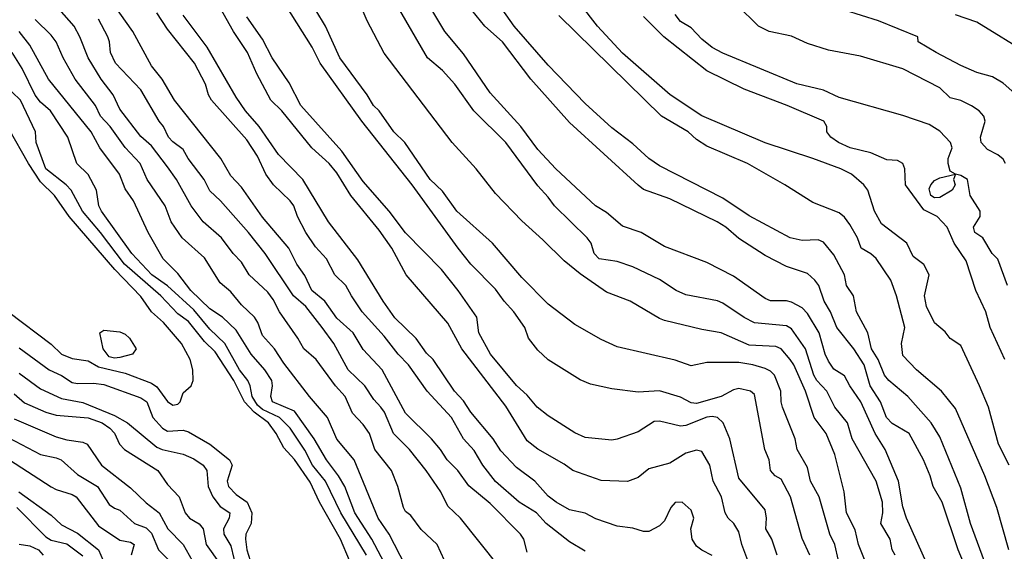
# Model space of a CAD drawing. Header units: metres. Extents: x -46681 to -43747, y -240911 to -237677.
# Tile 810 of 1056: x -44816 to -44723, y -239324 to -239273. Entities that reach past the tile are written whole.
import ezdxf

# ---------------------------------------------------------------- set-up
doc = ezdxf.new("R2010")
doc.units = ezdxf.units.M
doc.layers.add('CONTOUR_INDEX', color=1, linetype='Continuous')
doc.layers.add('CONTOUR_INTER', color=3, linetype='Continuous')

msp = doc.modelspace()

# ---------------------------------------------------------------- linework, layer by layer
at = {"layer": 'CONTOUR_INDEX'}
for points, elevation in [([(-44730.207, -239325.02), (-44732.235, -239320.52), (-44732.595, -239319.455), (-44733.008, -239317.02), (-44734.245, -239314.02), (-44735.214, -239312.52), (-44736.538, -239309.52), (-44737.585, -239308.02), (-44738.095, -239307.058), (-44739.095, -239306.43), (-44739.595, -239305.688), (-44739.922, -239305.02), (-44740.499, -239303.02), (-44741.595, -239301.167), (-44742.095, -239300.644), (-44743.095, -239300.112), (-44743.595, -239299.98), (-44745.095, -239299.997), (-44745.595, -239299.779), (-44748.595, -239297.644), (-44751.095, -239296.347), (-44755.095, -239294.863), (-44757.307, -239293.52), (-44759.095, -239292.939), (-44760.595, -239291.631), (-44761.632, -239291.02), (-44765.384, -239287.52), (-44767.095, -239285.695), (-44768.683, -239283.52), (-44771.595, -239280.331), (-44774.095, -239276.642), (-44775.866, -239274.52), (-44777.959, -239271.02)], 85), ([(-44770.808, -239325.02), (-44774.401, -239320.52), (-44775.595, -239319.381), (-44776.246, -239318.02), (-44777.642, -239316.02), (-44779.215, -239314.02), (-44780.717, -239312.52), (-44781.584, -239310.52), (-44781.917, -239310.02), (-44782.595, -239309.309), (-44783.435, -239308.02), (-44785.004, -239306.52), (-44786.362, -239304.02), (-44787.453, -239302.52), (-44789.003, -239300.52), (-44790.188, -239299.52), (-44792.858, -239295.52), (-44794.442, -239293.52), (-44797.065, -239290.52), (-44798.095, -239289.586), (-44798.606, -239288.52), (-44800.121, -239286.52), (-44800.595, -239285.693), (-44801.595, -239284.97), (-44801.984, -239284.52), (-44802.456, -239283.52), (-44802.864, -239283.02), (-44804.595, -239280.034), (-44807.007, -239277.52), (-44807.479, -239276.52), (-44807.554, -239275.52), (-44807.74, -239275.02), (-44808.595, -239273.357)], 75), ([(-44744.471, -239324.02), (-44744.953, -239322.52), (-44745.532, -239321.52), (-44745.46, -239320.52), (-44745.595, -239319.747), (-44748.095, -239316.751), (-44748.932, -239313.02), (-44749.579, -239311.52), (-44750.095, -239311.023), (-44750.595, -239310.917), (-44751.095, -239310.965), (-44753.095, -239311.773), (-44753.595, -239311.827), (-44755.595, -239311.37), (-44756.095, -239311.377), (-44757.595, -239312.369), (-44759.595, -239313.053), (-44760.095, -239313.156), (-44762.595, -239312.905), (-44763.595, -239312.464), (-44766.095, -239310.84), (-44767.15, -239310.02), (-44768.095, -239308.915), (-44769.095, -239307.987), (-44771.562, -239305.02), (-44772.65, -239303.02), (-44772.837, -239301.52), (-44774.607, -239299.02), (-44776.184, -239297.02), (-44779.595, -239293.565), (-44781.135, -239291.52), (-44783.595, -239288.699), (-44785.595, -239285.842), (-44789.473, -239281.52), (-44790.595, -239279.379), (-44792.203, -239277.02), (-44793.095, -239275.248), (-44794.595, -239273.147)], 80), ([(-44722.941, -239305.52), (-44724.332, -239302.52), (-44724.747, -239301.02), (-44725.676, -239299.02), (-44726.595, -239296.194), (-44727.735, -239294.52), (-44728.405, -239293.02), (-44729.344, -239292.02), (-44730.595, -239291.389), (-44732.342, -239289.02), (-44732.379, -239287.52), (-44732.595, -239286.992), (-44733.095, -239286.717), (-44734.095, -239286.645), (-44735.595, -239285.992), (-44737.568, -239285.52), (-44738.654, -239285.02), (-44739.388, -239284.52), (-44739.77, -239284.02), (-44739.781, -239283.52), (-44740.052, -239283.02), (-44743.517, -239281.52), (-44747.595, -239279.974), (-44751.095, -239278.238), (-44755.163, -239275.02), (-44757.095, -239273.116)], 90), ([(-44784.873, -239324.52), (-44785.735, -239322.52), (-44787.724, -239319.02), (-44788.595, -239317.126), (-44790.095, -239314.983), (-44791.095, -239313.876), (-44791.817, -239312.52), (-44792.531, -239311.52), (-44793.901, -239310.52), (-44794.807, -239309.52), (-44795.814, -239307.52), (-44797.595, -239304.819), (-44798.595, -239303.841), (-44800.095, -239301.946), (-44801.095, -239301.205), (-44802.709, -239299.52), (-44806.16, -239296.52), (-44808.433, -239293.52), (-44810.127, -239291.52), (-44811.204, -239289.52), (-44811.667, -239289.02), (-44813.596, -239287.52), (-44814.5, -239285.02), (-44814.559, -239284.02), (-44815.993, -239281.02), (-44817.551, -239279.52)], 70), ([(-44816.095, -239304.437), (-44813.284, -239306.52), (-44812.095, -239307.052), (-44811.095, -239307.688), (-44810.595, -239307.812), (-44809.095, -239307.757), (-44808.095, -239307.894), (-44804.595, -239309.159), (-44804.051, -239309.52), (-44803.464, -239311.02), (-44802.559, -239312.02), (-44802.095, -239312.29), (-44800.595, -239312.207), (-44800.095, -239312.376), (-44798.095, -239313.533), (-44796.221, -239315.02), (-44795.982, -239315.52), (-44796.432, -239317.02), (-44796.319, -239317.52), (-44795.595, -239318.286), (-44794.56, -239319.02), (-44794.115, -239320.02), (-44794.172, -239321.02), (-44794.678, -239322.02), (-44794.715, -239322.52), (-44794.591, -239323.52), (-44794.276, -239324.52)], 70), ([(-44817.026, -239315.02), (-44813.095, -239317.553), (-44812.595, -239317.821), (-44811.095, -239318.276), (-44810.711, -239318.52), (-44808.595, -239321.246), (-44806.595, -239322.616), (-44805.595, -239322.781), (-44805.243, -239323.02), (-44805.509, -239324.02)], 75)]:
    msp.add_lwpolyline(points, dxfattribs=dict(at, elevation=elevation))
at = {"layer": 'CONTOUR_INTER'}
for points, elevation in [([(-44723.985, -239327.02), (-44726.194, -239321.02), (-44727.095, -239317.684), (-44729.095, -239312.841), (-44729.908, -239311.52), (-44732.119, -239309.02), (-44733.912, -239307.52), (-44734.315, -239307.02), (-44734.919, -239305.52), (-44735.542, -239304.52), (-44735.882, -239303.02), (-44736.949, -239301.02), (-44737.231, -239299.52), (-44737.906, -239298.52), (-44738.092, -239297.52), (-44739.095, -239295.628), (-44740.095, -239294.449), (-44740.595, -239294.209), (-44742.095, -239294.267), (-44743.23, -239294.02), (-44747.095, -239291.959), (-44749.595, -239290.291), (-44755.595, -239287.22), (-44756.595, -239286.539), (-44758.095, -239285.152), (-44760.095, -239283.65), (-44762.595, -239281.349), (-44766.095, -239277.717), (-44769.311, -239274.02), (-44773.552, -239268.02)], 87), ([(-44775.908, -239324.52), (-44776.595, -239323.015), (-44778.095, -239321.607), (-44779.095, -239320.266), (-44779.595, -239319.889), (-44779.792, -239319.52), (-44780.302, -239317.52), (-44780.914, -239316.02), (-44782.504, -239314.02), (-44782.991, -239312.52), (-44783.595, -239311.657), (-44784.595, -239310.604), (-44785.308, -239309.02), (-44786.195, -239308.02), (-44788.043, -239305.52), (-44789.203, -239304.52), (-44789.764, -239303.52), (-44791.511, -239301.02), (-44792.095, -239299.849), (-44792.595, -239299.15), (-44794.362, -239297.52), (-44795.095, -239296.321), (-44795.87, -239295.52), (-44796.984, -239294.02), (-44798.703, -239292.52), (-44799.856, -239291.02), (-44801.234, -239288.52), (-44802.095, -239287.314), (-44803.595, -239285.349), (-44804.595, -239284.441), (-44806.595, -239281.88), (-44807.235, -239280.52), (-44808.367, -239279.02), (-44809.598, -239277.02), (-44810.379, -239275.02), (-44810.903, -239274.02), (-44813.976, -239270.52)], 74), ([(-44741.385, -239324.02), (-44742.095, -239322.451), (-44743.21, -239318.52), (-44744.095, -239316.838), (-44744.647, -239316.52), (-44745.088, -239316.02), (-44745.202, -239315.02), (-44745.627, -239314.02), (-44746.595, -239308.826), (-44746.987, -239308.52), (-44748.095, -239308.262), (-44748.595, -239308.403), (-44749.75, -239309.02), (-44752.095, -239309.677), (-44752.595, -239309.634), (-44753.595, -239309.082), (-44755.595, -239308.491), (-44757.595, -239308.621), (-44760.095, -239308.293), (-44762.095, -239307.852), (-44763.095, -239307.451), (-44766.095, -239305.569), (-44767.095, -239304.649), (-44767.951, -239303.52), (-44768.316, -239302.52), (-44769.364, -239301.02), (-44770.28, -239300.02), (-44771.095, -239298.878), (-44773.431, -239296.52), (-44774.606, -239295.02), (-44778.95, -239289.02), (-44783.726, -239283.02), (-44787.647, -239277.52), (-44788.405, -239276.02), (-44791.861, -239270.52)], 81), ([(-44735.171, -239327.02), (-44736.789, -239323.02), (-44737.095, -239321.637), (-44737.911, -239320.02), (-44738.135, -239318.02), (-44739.014, -239314.52), (-44739.836, -239312.52), (-44740.952, -239311.02), (-44741.768, -239308.52), (-44742.898, -239306.02), (-44743.236, -239305.52), (-44744.095, -239304.527), (-44744.595, -239304.295), (-44747.095, -239304.162), (-44749.739, -239303.02), (-44751.595, -239302.694), (-44755.095, -239301.838), (-44755.595, -239301.653), (-44758.366, -239300.02), (-44760.595, -239299.165), (-44763.095, -239297.418), (-44764.595, -239296.206), (-44766.595, -239294.206), (-44768.595, -239292.439), (-44771.095, -239289.835), (-44772.922, -239287.52), (-44775.185, -239285.02), (-44781.595, -239276.579), (-44783.221, -239273.52), (-44784.463, -239270.52)], 83), ([(-44768.095, -239323.746), (-44768.403, -239322.52), (-44768.729, -239322.02), (-44771.595, -239319.153), (-44773.595, -239317.459), (-44774.645, -239316.02), (-44775.642, -239315.02), (-44776.281, -239314.02), (-44777.126, -239313.02), (-44779.595, -239310.593), (-44781.811, -239306.52), (-44783.595, -239304.592), (-44784.539, -239303.02), (-44786.095, -239301.63), (-44787.203, -239300.02), (-44788.433, -239299.02), (-44789.095, -239297.582), (-44789.853, -239296.52), (-44790.622, -239295.02), (-44793.095, -239292.075), (-44795.095, -239289.23), (-44796.095, -239288.173), (-44797.047, -239286.52), (-44801.426, -239281.02), (-44802.595, -239279.039), (-44803.595, -239277.776), (-44805.358, -239274.52), (-44807.813, -239271.02)], 76), ([(-44747.237, -239324.52), (-44747.796, -239323.02), (-44748.095, -239321.8), (-44748.547, -239321.02), (-44749.095, -239320.534), (-44749.383, -239320.02), (-44749.738, -239318.52), (-44750.501, -239317.02), (-44750.818, -239315.52), (-44751.595, -239314.23), (-44752.095, -239314.105), (-44753.095, -239314.393), (-44754.595, -239315.324), (-44756.595, -239315.855), (-44757.595, -239316.665), (-44758.595, -239317.071), (-44761.095, -239316.966), (-44763.776, -239316.02), (-44764.595, -239315.413), (-44767.095, -239314.011), (-44768.095, -239313.223), (-44770.095, -239309.924), (-44774.263, -239304.52), (-44775.595, -239302.096), (-44779.528, -239297.52), (-44780.893, -239295.02), (-44782.095, -239293.298), (-44784.761, -239290.02), (-44786.095, -239287.887), (-44786.802, -239287.02), (-44788.442, -239285.52), (-44791.271, -239282.02), (-44792.328, -239281.02), (-44793.652, -239278.52), (-44794.524, -239276.52), (-44795.856, -239274.52), (-44797.095, -239272.303)], 79), ([(-44738.674, -239324.52), (-44739.015, -239323.02), (-44739.479, -239322.02), (-44740.485, -239318.52), (-44741.319, -239317.02), (-44741.595, -239315.75), (-44742.569, -239314.02), (-44742.757, -239313.02), (-44743.944, -239310.02), (-44744.095, -239309.52), (-44744.125, -239308.52), (-44744.716, -239307.02), (-44745.095, -239306.635), (-44745.595, -239306.391), (-44746.76, -239306.02), (-44748.095, -239305.81), (-44751.095, -239305.815), (-44752.595, -239306.117), (-44754.095, -239305.599), (-44759.595, -239304.318), (-44761.095, -239303.642), (-44763.595, -239302.218), (-44766.095, -239300.296), (-44768.595, -239297.783), (-44771.377, -239294.52), (-44774.733, -239291.52), (-44776.095, -239289.611), (-44777.247, -239288.52), (-44779.641, -239285.02), (-44780.682, -239284.02), (-44782.095, -239282.026), (-44782.631, -239281.52), (-44783.218, -239280.52), (-44785.794, -239277.02), (-44787.159, -239274.02), (-44788.062, -239272.52)], 82), ([(-44733.317, -239324.02), (-44733.607, -239323.52), (-44733.782, -239322.52), (-44734.655, -239321.02), (-44734.466, -239320.02), (-44734.503, -239319.02), (-44735.095, -239317.028), (-44737.37, -239313.02), (-44737.803, -239311.52), (-44739.003, -239310.02), (-44739.757, -239308.52), (-44740.727, -239307.52), (-44741.004, -239307.02), (-44741.777, -239304.52), (-44743.095, -239302.626), (-44743.595, -239302.336), (-44746.595, -239302.063), (-44747.595, -239301.571), (-44749.595, -239300.195), (-44750.095, -239299.994), (-44753.095, -239299.419), (-44754.021, -239299.02), (-44755.595, -239297.956), (-44758.095, -239296.778), (-44759.595, -239296.253), (-44761.289, -239296.02), (-44761.774, -239295.52), (-44762.05, -239294.52), (-44762.421, -239294.02), (-44765.505, -239291.02), (-44766.095, -239290.187), (-44767.095, -239289.123), (-44770.095, -239285.02), (-44773.14, -239282.02), (-44774.927, -239279.52), (-44776.095, -239278.21), (-44777.506, -239277.02), (-44780.14, -239272.52)], 84), ([(-44726.082, -239326.52), (-44727.351, -239323.52), (-44728.869, -239319.02), (-44729.722, -239317.52), (-44729.987, -239316.52), (-44730.639, -239315.02), (-44731.986, -239312.52), (-44733.595, -239311.571), (-44734.116, -239311.02), (-44734.695, -239309.52), (-44735.668, -239308.02), (-44736.244, -239306.02), (-44737.211, -239304.52), (-44738.826, -239302.52), (-44739.433, -239301.02), (-44740.007, -239300.02), (-44740.529, -239298.52), (-44740.899, -239298.02), (-44741.595, -239297.415), (-44743.595, -239296.739), (-44745.595, -239295.705), (-44748.095, -239294.109), (-44749.308, -239293.02), (-44750.129, -239292.52), (-44754.595, -239290.345), (-44757.095, -239289.453), (-44757.595, -239289.061), (-44764.095, -239283.145), (-44767.73, -239279.02), (-44770.431, -239275.52), (-44772.081, -239274.02), (-44773.317, -239272.52)], 86), ([(-44722.537, -239315.52), (-44723.542, -239313.52), (-44724.48, -239310.02), (-44725.342, -239308.02), (-44727.095, -239304.201), (-44728.095, -239303.555), (-44728.595, -239302.9), (-44729.595, -239302.063), (-44730.36, -239300.52), (-44730.532, -239299.52), (-44730.094, -239297.52), (-44730.595, -239296.549), (-44731.595, -239295.788), (-44732.2, -239294.52), (-44734.595, -239292.697), (-44735.246, -239291.52), (-44735.894, -239289.52), (-44736.275, -239289.02), (-44737.446, -239288.02), (-44738.447, -239287.52), (-44741.078, -239286.52), (-44745.595, -239285.067), (-44751.595, -239282.516), (-44754.587, -239280.52), (-44759.095, -239276.564), (-44761.438, -239274.02), (-44763.095, -239271.904)], 89), ([(-44722.864, -239287.02), (-44723.095, -239286.585), (-44723.595, -239286.186), (-44724.595, -239285.675), (-44725.177, -239285.02), (-44725.243, -239284.52), (-44724.814, -239283.02), (-44724.917, -239282.52), (-44725.377, -239282.02), (-44726.095, -239281.555), (-44727.095, -239281.061), (-44728.095, -239280.79), (-44729.095, -239279.847), (-44732.595, -239278.049), (-44736.595, -239276.862), (-44739.595, -239276.305), (-44741.595, -239275.656), (-44743.095, -239274.97), (-44745.222, -239274.52), (-44746.235, -239274.02), (-44748.276, -239272.02)], 92), ([(-44720.595, -239281.659), (-44723.095, -239279.407), (-44724.095, -239278.81), (-44725.595, -239278.411), (-44727.095, -239277.741), (-44729.44, -239276.52), (-44731.136, -239275.52), (-44731.17, -239275.02), (-44734.879, -239273.52), (-44738.095, -239272.53)], 93), ([(-44779.59, -239325.02), (-44781.138, -239322.02), (-44782.173, -239320.52), (-44784.453, -239315.02), (-44786.095, -239313.046), (-44786.951, -239311.02), (-44788.677, -239309.02), (-44791.095, -239305.863), (-44791.965, -239304.52), (-44793.095, -239303.27), (-44793.55, -239302.02), (-44793.879, -239301.52), (-44795.095, -239300.348), (-44796.095, -239299.144), (-44797.095, -239298.296), (-44798.595, -239295.919), (-44800.694, -239294.02), (-44801.731, -239292.52), (-44802.317, -239291.02), (-44804.014, -239288.52), (-44804.656, -239287.02), (-44806.095, -239285.48), (-44807.494, -239283.52), (-44808.431, -239282.52), (-44808.898, -239281.52), (-44810.818, -239279.02), (-44811.942, -239277.02), (-44812.626, -239275.52), (-44813.095, -239274.872), (-44814.595, -239273.404)], 73), ([(-44762.595, -239323.657), (-44764.095, -239322.755), (-44766.31, -239321.02), (-44767.205, -239320.02), (-44768.835, -239319.02), (-44771.095, -239317.055), (-44772.271, -239315.52), (-44773.095, -239314.141), (-44774.108, -239313.02), (-44775.243, -239311.02), (-44777.538, -239308.52), (-44779.298, -239306.02), (-44780.29, -239305.02), (-44781.595, -239303.314), (-44783.685, -239301.02), (-44784.709, -239299.52), (-44785.231, -239298.52), (-44786.263, -239297.52), (-44787.048, -239296.02), (-44788.095, -239294.878), (-44789.014, -239293.52), (-44789.811, -239292.02), (-44790.144, -239291.02), (-44790.48, -239290.52), (-44792.065, -239289.02), (-44792.793, -239288.02), (-44793.595, -239286.313), (-44794.595, -239284.755), (-44797.923, -239281.02), (-44798.206, -239280.52), (-44798.495, -239279.52), (-44799.53, -239277.52), (-44802.095, -239274.301), (-44803.095, -239272.778)], 77), ([(-44750.595, -239324.037), (-44751.595, -239323.555), (-44752.095, -239323.172), (-44752.484, -239322.52), (-44752.606, -239321.52), (-44752.328, -239320.52), (-44752.595, -239319.772), (-44753.441, -239319.02), (-44754.095, -239319.04), (-44754.511, -239319.52), (-44755.095, -239320.78), (-44755.595, -239321.254), (-44756.595, -239321.786), (-44757.095, -239321.798), (-44758.095, -239321.464), (-44759.595, -239321.278), (-44761.595, -239320.587), (-44762.595, -239320.061), (-44764.095, -239319.738), (-44765.349, -239319.02), (-44766.095, -239318.451), (-44767.375, -239317.02), (-44769.095, -239315.724), (-44770.595, -239314.161), (-44771.32, -239313.02), (-44773.422, -239310.52), (-44774.095, -239309.449), (-44774.951, -239308.52), (-44776.992, -239305.52), (-44777.595, -239304.927), (-44778.595, -239303.556), (-44780.595, -239301.583), (-44781.699, -239300.02), (-44784.095, -239296.114), (-44786.881, -239292.52), (-44789.307, -239288.52), (-44791.595, -239286.17), (-44793.426, -239283.52), (-44794.721, -239282.02), (-44795.595, -239280.738), (-44798.324, -239276.02), (-44800.595, -239272.982)], 78), ([(-44722.575, -239323.52), (-44723.698, -239319.52), (-44724.841, -239316.52), (-44727.595, -239310.162), (-44728.933, -239308.52), (-44731.297, -239306.52), (-44732.595, -239305.143), (-44732.698, -239304.02), (-44732.392, -239302.52), (-44733.171, -239299.52), (-44733.728, -239298.02), (-44735.095, -239295.983), (-44735.595, -239295.539), (-44736.536, -239295.02), (-44736.878, -239294.02), (-44737.595, -239292.778), (-44738.095, -239292.084), (-44738.595, -239291.674), (-44741.095, -239290.706), (-44743.748, -239289.02), (-44747.264, -239287.02), (-44751.095, -239285.38), (-44752.095, -239284.73), (-44752.882, -239284.02), (-44755.38, -239282.52), (-44765.095, -239273.022)], 88), ([(-44722.678, -239298.52), (-44723.595, -239296.048), (-44724.142, -239295.52), (-44725.031, -239294.02), (-44725.793, -239293.52), (-44725.901, -239293.02), (-44725.261, -239292.02), (-44725.279, -239291.52), (-44726.216, -239290.02), (-44726.468, -239288.52), (-44727.095, -239288.13), (-44727.595, -239288.026), (-44727.787, -239288.52), (-44727.626, -239289.02), (-44727.905, -239289.52), (-44729.095, -239290.227), (-44729.595, -239290.265), (-44729.945, -239290.02), (-44730.095, -239289.414), (-44729.943, -239289.02), (-44729.595, -239288.621), (-44729.095, -239288.367), (-44727.607, -239288.02), (-44728.095, -239287.731), (-44728.299, -239287.02), (-44728.301, -239286.52), (-44727.918, -239285.52), (-44728.065, -239285.02), (-44729.095, -239283.95), (-44730.095, -239283.319), (-44732.595, -239282.461), (-44738.595, -239280.765), (-44740.095, -239280.09), (-44742.595, -239279.481), (-44749.595, -239276.585), (-44750.595, -239276.047), (-44751.595, -239275.241), (-44752.595, -239274.195), (-44753.595, -239273.587), (-44754.095, -239272.916)], 91), ([(-44720.595, -239276.743), (-44725.595, -239273.64), (-44727.595, -239272.944)], 94), ([(-44780.095, -239327.594), (-44782.784, -239322.52), (-44784.384, -239320.02), (-44785.338, -239317.52), (-44785.924, -239316.52), (-44787.071, -239315.02), (-44788.218, -239313.02), (-44790.095, -239310.408), (-44792.156, -239309.52), (-44792.315, -239309.02), (-44792.161, -239308.02), (-44792.24, -239307.52), (-44792.895, -239306.52), (-44794.188, -239305.02), (-44795.595, -239302.748), (-44796.894, -239301.52), (-44798.095, -239300.749), (-44799.872, -239299.02), (-44801.095, -239297.387), (-44802.51, -239296.02), (-44803.901, -239293.52), (-44805.305, -239290.52), (-44806.095, -239289.412), (-44806.621, -239288.02), (-44808.473, -239285.52), (-44809.295, -239284.02), (-44813.33, -239279.02), (-44815.095, -239275.807), (-44816.092, -239274.52)], 72), ([(-44783.269, -239324.02), (-44785.696, -239320.02), (-44787.157, -239317.02), (-44788.38, -239315.52), (-44789.095, -239314.11), (-44790.484, -239312.02), (-44791.488, -239311.02), (-44793.095, -239310.252), (-44793.595, -239309.852), (-44794.091, -239309.02), (-44794.273, -239308.02), (-44794.505, -239307.52), (-44795.286, -239306.52), (-44796.676, -239304.02), (-44798.095, -239302.671), (-44799.595, -239300.836), (-44802.095, -239298.578), (-44803.558, -239297.52), (-44805.455, -239295.52), (-44808.332, -239291.52), (-44808.566, -239291.02), (-44808.794, -239289.52), (-44809.595, -239288.043), (-44810.643, -239287.02), (-44811.519, -239284.52), (-44813.157, -239282.02), (-44814.095, -239281.2), (-44814.595, -239280.561), (-44815.818, -239278.02), (-44816.766, -239276.52)], 71), ([(-44817.095, -239301.061), (-44813.095, -239304.083), (-44812.095, -239305.022), (-44811.095, -239305.42), (-44809.595, -239305.658), (-44808.595, -239306.221), (-44806.095, -239306.813), (-44803.595, -239307.765), (-44803.095, -239308.122), (-44802.095, -239309.504), (-44801.595, -239309.86), (-44801.095, -239309.735), (-44800.892, -239309.52), (-44800.595, -239308.681), (-44799.845, -239308.02), (-44799.663, -239307.52), (-44799.708, -239306.52), (-44799.953, -239305.52), (-44800.752, -239304.02), (-44802.454, -239302.02), (-44803.595, -239301.03), (-44804.595, -239299.584), (-44807.052, -239297.02), (-44811.375, -239292.02), (-44812.768, -239290.02), (-44814.095, -239288.744), (-44815.236, -239287.02), (-44817.095, -239283.743)], 69), ([(-44808.485, -239303.02), (-44808.095, -239302.77), (-44806.595, -239302.9), (-44806.095, -239303.137), (-44805.678, -239303.52), (-44805.043, -239304.52), (-44805.396, -239305.02), (-44806.595, -239305.345), (-44807.095, -239305.398), (-44807.595, -239305.285), (-44808.179, -239304.52), (-44808.485, -239303.02)], 69), ([(-44816.095, -239306.807), (-44814.095, -239308.291), (-44812.095, -239309.211), (-44810.095, -239309.581), (-44807.095, -239310.83), (-44805.874, -239311.52), (-44803.095, -239313.808), (-44802.595, -239314.048), (-44800.595, -239314.482), (-44799.595, -239314.905), (-44798.717, -239315.52), (-44798.383, -239316.02), (-44798.234, -239317.52), (-44797.793, -239318.52), (-44797.095, -239319.428), (-44796.205, -239320.02), (-44796.25, -239320.52), (-44796.787, -239321.52), (-44796.764, -239322.02), (-44796.095, -239323.14), (-44795.532, -239325.52)], 71), ([(-44816.595, -239308.77), (-44815.595, -239309.618), (-44813.595, -239310.517), (-44812.595, -239310.79), (-44809.595, -239311.036), (-44808.257, -239311.52), (-44807.529, -239312.02), (-44807.095, -239312.506), (-44806.615, -239313.52), (-44806.141, -239314.02), (-44802.992, -239316.02), (-44802.095, -239317.349), (-44800.979, -239318.52), (-44800.42, -239320.02), (-44800.008, -239320.52), (-44799.095, -239321.074), (-44798.729, -239321.52), (-44798.437, -239323.02), (-44797.095, -239324.859)], 72), ([(-44816.595, -239311.133), (-44812.595, -239312.833), (-44811.595, -239313.12), (-44810.095, -239313.343), (-44809.695, -239313.52), (-44808.316, -239315.52), (-44805.595, -239317.646), (-44804.095, -239319.082), (-44802.863, -239320.02), (-44802.06, -239321.52), (-44800.592, -239323.02), (-44799.185, -239325.52)], 73), ([(-44817.095, -239312.921), (-44814.095, -239314.511), (-44812.595, -239314.809), (-44812.133, -239315.02), (-44810.595, -239316.383), (-44808.692, -239317.52), (-44807.595, -239319.231), (-44807.095, -239319.59), (-44806.595, -239319.761), (-44805.192, -239321.02), (-44804.095, -239321.422), (-44803.595, -239321.94), (-44802.926, -239323.52), (-44801.423, -239325.02)], 74), ([(-44816.144, -239318.02), (-44813.095, -239320.244), (-44812.095, -239321.14), (-44810.595, -239321.942), (-44808.61, -239323.52), (-44807.959, -239325.02)], 76), ([(-44816.323, -239319.52), (-44813.595, -239322.29), (-44813.095, -239322.598), (-44811.595, -239322.965), (-44810.095, -239324.073)], 77), ([(-44816.095, -239322.98), (-44815.095, -239323.14), (-44814.276, -239323.52), (-44813.837, -239324.02)], 78)]:
    msp.add_lwpolyline(points, dxfattribs=dict(at, elevation=elevation))

doc.saveas('drawing.dxf')
